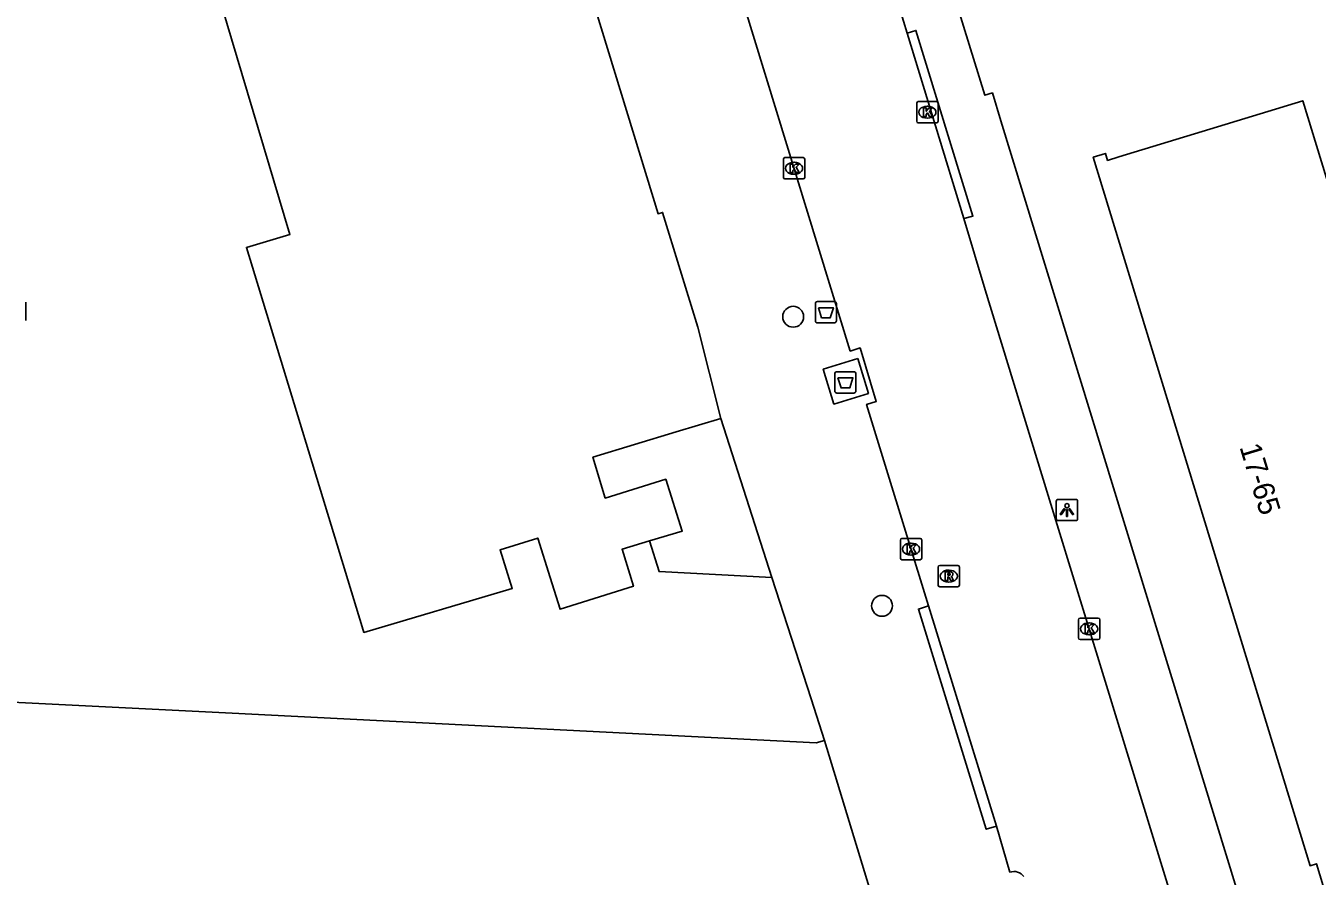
# Model space of a CAD drawing. Extents: x 161253 to 161848, y 384872 to 385383.
# Drawn here: x 161490.3 to 161550.8, y 384908.1 to 384947.9 of the extents above; entities that cross this region are included whole.
import ezdxf

# ---------------------------------------------------------------- set-up
doc = ezdxf.new("R2010")
doc.units = 0
for name, color, linetype in [('IMGEO_Afval_apart_plaats', 7, 'Continuous'), ('IMGEO_Afvalbak', 7, 'Continuous'), ('IMGEO_Boom', 7, 'Continuous'), ('IMGEO_Hek', 7, 'Continuous'), ('IMGEO_Kolk', 7, 'Continuous'), ('IMGEO_Lichtpunt', 7, 'Continuous'), ('IMGEO_Pand', 7, 'Continuous'), ('IMGEO_Pand_nummerreeks', 7, 'Continuous'), ('IMGEO_Rijbaan_lokaal_open', 7, 'Continuous'), ('IMGEO_Rioolput', 7, 'Continuous'), ('IMGEO_Voetpad_gesloten', 7, 'Continuous'), ('IMGEO_Voetpad_open', 7, 'Continuous')]:
    doc.layers.add(name, color=color, linetype=linetype)

msp = doc.modelspace()

# ---------------------------------------------------------------- linework, layer by layer
at = {"layer": 'IMGEO_Afval_apart_plaats'}
for p, q in [((161528.222, 384930.819), (161528.222, 384931.619)), ((161528.222, 384931.619), (161528.222, 384930.819)), ((161528.322, 384931.719), (161529.112, 384931.719)), ((161529.112, 384931.719), (161528.322, 384931.719)), ((161529.212, 384931.619), (161529.212, 384930.819)), ((161529.212, 384930.819), (161529.212, 384931.619)), ((161529.112, 384930.719), (161528.322, 384930.719)), ((161528.322, 384930.719), (161529.112, 384930.719))]:
    msp.add_line(p, q, dxfattribs=at)
msp.add_lwpolyline([(161528.365, 384931.433), (161529.069, 384931.433), (161528.92, 384930.963), (161528.514, 384930.963), (161528.365, 384931.433)], dxfattribs=at)
for centre, start, end in [((161528.322, 384931.619), 90, 180), ((161528.322, 384931.619), 90, 180), ((161529.112, 384931.619), 0, 90), ((161529.112, 384931.619), 360, 90), ((161528.322, 384930.819), 180, 270), ((161528.322, 384930.819), 180, 270), ((161529.112, 384930.819), 270, 0), ((161529.112, 384930.819), 270, 0)]:
    msp.add_arc(centre, 0.1, start, end, dxfattribs=at)
at = {"layer": 'IMGEO_Afvalbak'}
for p, q in [((161527.312, 384934.105), (161527.312, 384934.905)), ((161527.312, 384934.905), (161527.312, 384934.105)), ((161527.412, 384935.005), (161528.202, 384935.005)), ((161528.202, 384935.005), (161527.412, 384935.005)), ((161528.302, 384934.905), (161528.302, 384934.105)), ((161528.302, 384934.105), (161528.302, 384934.905)), ((161528.202, 384934.005), (161527.412, 384934.005)), ((161527.412, 384934.005), (161528.202, 384934.005))]:
    msp.add_line(p, q, dxfattribs=at)
msp.add_lwpolyline([(161527.455, 384934.719), (161528.159, 384934.719), (161528.01, 384934.249), (161527.604, 384934.249), (161527.455, 384934.719)], dxfattribs=at)
for centre, start, end in [((161527.412, 384934.905), 90, 180), ((161527.412, 384934.905), 90, 180), ((161528.202, 384934.905), 0, 90), ((161528.202, 384934.905), 360, 90), ((161527.412, 384934.105), 180, 270), ((161527.412, 384934.105), 180, 270), ((161528.202, 384934.105), 270, 0), ((161528.202, 384934.105), 270, 0)]:
    msp.add_arc(centre, 0.1, start, end, dxfattribs=at)
at = {"layer": 'IMGEO_Boom'}
for centre in [(161526.275, 384934.293), (161530.434, 384920.75)]:
    msp.add_circle(centre, 0.489, dxfattribs=at)
at = {"layer": 'IMGEO_Hek'}
for points in [[(161519.549, 384923.787), (161519.993, 384922.351), (161525.269, 384922.083)], [(161525.269, 384922.083), (161527.112, 384916.384)], [(161527.112, 384916.384), (161527.74, 384914.443)]]:
    msp.add_lwpolyline(points, dxfattribs=at)
at = {"layer": 'IMGEO_Kolk'}
for p, q in [((161532.059, 384943.451), (161532.059, 384944.303)), ((161532.134, 384944.377), (161532.986, 384944.377)), ((161532.547, 384944.157), (161532.572, 384944.157)), ((161533.06, 384944.303), (161533.06, 384943.451)), ((161532.986, 384943.377), (161532.134, 384943.377)), ((161532.57, 384943.597), (161532.545, 384943.597)), ((161525.816, 384940.824), (161525.816, 384941.676)), ((161525.891, 384941.75), (161526.743, 384941.75)), ((161526.304, 384941.53), (161526.329, 384941.53)), ((161526.817, 384941.676), (161526.817, 384940.824)), ((161526.327, 384940.97), (161526.302, 384940.97)), ((161526.743, 384940.75), (161525.891, 384940.75)), ((161490.344, 384934.97), (161490.344, 384934.118)), ((161531.293, 384922.981), (161531.293, 384923.833)), ((161531.368, 384923.907), (161532.22, 384923.907)), ((161531.781, 384923.687), (161531.806, 384923.687)), ((161532.294, 384923.833), (161532.294, 384922.981)), ((161532.22, 384922.907), (161531.368, 384922.907)), ((161531.804, 384923.127), (161531.779, 384923.127)), ((161539.631, 384919.245), (161539.631, 384920.097)), ((161539.706, 384920.171), (161540.558, 384920.171)), ((161540.119, 384919.951), (161540.144, 384919.951)), ((161540.632, 384920.097), (161540.632, 384919.245)), ((161540.558, 384919.171), (161539.706, 384919.171)), ((161540.142, 384919.391), (161540.117, 384919.391))]:
    msp.add_line(p, q, dxfattribs=at)
for points in [[(161532.059, 384943.451), (161532.059, 384944.303)], [(161532.134, 384944.377), (161532.986, 384944.377)], [(161532.38, 384944.077), (161532.503, 384944.077), (161532.503, 384943.926), (161532.633, 384944.077), (161532.797, 384944.077), (161532.651, 384943.926), (161532.804, 384943.677), (161532.652, 384943.677), (161532.567, 384943.841), (161532.503, 384943.774), (161532.503, 384943.677), (161532.38, 384943.677), (161532.38, 384944.077)], [(161533.06, 384944.303), (161533.06, 384943.451)], [(161532.986, 384943.377), (161532.134, 384943.377)], [(161525.816, 384940.824), (161525.816, 384941.676)], [(161525.891, 384941.75), (161526.743, 384941.75)], [(161526.817, 384941.676), (161526.817, 384940.824)], [(161526.137, 384941.45), (161526.26, 384941.45), (161526.26, 384941.299), (161526.39, 384941.45), (161526.554, 384941.45), (161526.408, 384941.299), (161526.561, 384941.05), (161526.409, 384941.05), (161526.324, 384941.214), (161526.26, 384941.147), (161526.26, 384941.05), (161526.137, 384941.05), (161526.137, 384941.45)], [(161526.743, 384940.75), (161525.891, 384940.75)], [(161490.344, 384934.97), (161490.344, 384934.118)], [(161531.293, 384922.981), (161531.293, 384923.833)], [(161531.368, 384923.907), (161532.22, 384923.907)], [(161531.614, 384923.607), (161531.737, 384923.607), (161531.737, 384923.456), (161531.867, 384923.607), (161532.031, 384923.607), (161531.885, 384923.456), (161532.038, 384923.207), (161531.886, 384923.207), (161531.801, 384923.371), (161531.737, 384923.304), (161531.737, 384923.207), (161531.614, 384923.207), (161531.614, 384923.607)], [(161532.294, 384923.833), (161532.294, 384922.981)], [(161532.22, 384922.907), (161531.368, 384922.907)], [(161539.631, 384919.245), (161539.631, 384920.097)], [(161539.706, 384920.171), (161540.558, 384920.171)], [(161539.952, 384919.871), (161540.075, 384919.871), (161540.075, 384919.72), (161540.205, 384919.871), (161540.369, 384919.871), (161540.223, 384919.72), (161540.376, 384919.471), (161540.224, 384919.471), (161540.139, 384919.635), (161540.075, 384919.568), (161540.075, 384919.471), (161539.952, 384919.471), (161539.952, 384919.871)], [(161540.632, 384920.097), (161540.632, 384919.245)], [(161540.558, 384919.171), (161539.706, 384919.171)]]:
    msp.add_lwpolyline(points, dxfattribs=at)
for centre, start, end in [((161532.136, 384944.301), 91.55205, 178.44795), ((161532.136, 384944.301), 91.55205, 178.44795), ((161532.984, 384944.301), 1.55205, 88.44795), ((161532.984, 384944.301), 1.55205, 88.44795), ((161532.136, 384943.453), 181.55205, 268.44795), ((161532.136, 384943.453), 181.55205, 268.44795), ((161532.984, 384943.453), 271.55205, 358.44795), ((161532.984, 384943.453), 271.55205, 358.44795), ((161525.893, 384941.674), 91.55205, 178.44795), ((161525.893, 384941.674), 91.55205, 178.44795), ((161526.741, 384941.674), 1.55205, 88.44795), ((161526.741, 384941.674), 1.55205, 88.44795), ((161525.893, 384940.826), 181.55205, 268.44795), ((161525.893, 384940.826), 181.55205, 268.44795), ((161526.741, 384940.826), 271.55205, 358.44795), ((161526.741, 384940.826), 271.55205, 358.44795), ((161531.37, 384923.831), 91.55205, 178.44795), ((161531.37, 384923.831), 91.55205, 178.44795), ((161532.218, 384923.831), 1.55205, 88.44795), ((161532.218, 384923.831), 1.55205, 88.44795), ((161531.37, 384922.983), 181.55205, 268.44795), ((161531.37, 384922.983), 181.55205, 268.44795), ((161532.218, 384922.983), 271.55205, 358.44795), ((161532.218, 384922.983), 271.55205, 358.44795), ((161539.708, 384920.095), 91.55205, 178.44795), ((161539.708, 384920.095), 91.55205, 178.44795), ((161540.556, 384920.095), 1.55205, 88.44795), ((161540.556, 384920.095), 1.55205, 88.44795), ((161539.708, 384919.247), 181.55205, 268.44795), ((161539.708, 384919.247), 181.55205, 268.44795), ((161540.556, 384919.247), 271.55205, 358.44795), ((161540.556, 384919.247), 271.55205, 358.44795)]:
    msp.add_arc(centre, 0.0765, start, end, dxfattribs=at)
for centre, major_axis, ratio, start_param, end_param in [((161532.546, 384943.877), (-0.387, 0.002), 0.722429, 4.712389, 7.853982), ((161532.571, 384943.877), (-0.39, 0.002), 0.717154, 1.570796, 4.712389), ((161526.303, 384941.25), (-0.387, 0.002), 0.722429, 4.712389, 7.853982), ((161526.328, 384941.25), (-0.39, 0.002), 0.717154, 1.570796, 4.712389), ((161531.78, 384923.407), (-0.387, 0.002), 0.722429, 4.712389, 7.853982), ((161531.805, 384923.407), (-0.39, 0.002), 0.717154, 1.570796, 4.712389), ((161540.118, 384919.671), (-0.387, 0.002), 0.722429, 4.712389, 7.853982), ((161540.143, 384919.671), (-0.39, 0.002), 0.717154, 1.570796, 4.712389)]:
    msp.add_ellipse(centre, major_axis=major_axis, ratio=ratio, start_param=start_param, end_param=end_param, dxfattribs=at)
at = {"layer": 'IMGEO_Lichtpunt'}
for p, q in [((161538.596, 384925.642), (161538.596, 384924.835)), ((161538.596, 384925.642), (161538.596, 384924.835)), ((161539.498, 384925.737), (161538.69, 384925.737)), ((161539.498, 384925.737), (161538.69, 384925.737)), ((161539.592, 384924.835), (161539.592, 384925.642)), ((161539.592, 384924.835), (161539.592, 384925.642)), ((161538.69, 384924.741), (161539.498, 384924.741)), ((161538.69, 384924.741), (161539.498, 384924.741))]:
    msp.add_line(p, q, dxfattribs=at)
for points in [[(161538.97, 384925.306), (161539.009, 384925.278), (161538.821, 384925.016), (161538.783, 384925.043), (161538.97, 384925.306)], [(161539.072, 384925.258), (161539.119, 384925.258), (161539.119, 384924.936), (161539.072, 384924.936), (161539.072, 384925.258)], [(161539.182, 384925.278), (161539.22, 384925.305), (161539.407, 384925.043), (161539.368, 384925.015), (161539.182, 384925.278)]]:
    msp.add_lwpolyline(points, dxfattribs=at)
msp.add_circle((161539.095, 384925.44), 0.0994, dxfattribs=at)
for centre, start, end in [((161538.69, 384925.642), 90, 180), ((161538.69, 384925.642), 90, 180), ((161539.498, 384925.642), 0, 90), ((161539.498, 384925.642), 0, 90), ((161538.69, 384924.835), 180, 270), ((161538.69, 384924.835), 180, 270), ((161539.498, 384924.835), 270, 0), ((161539.498, 384924.835), 270, 360)]:
    msp.add_arc(centre, 0.0946, start, end, dxfattribs=at)
at = {"layer": 'IMGEO_Pand'}
for points in [[(161522.893, 384929.534), (161521.803, 384933.798), (161520.157, 384939.183), (161519.947, 384939.116), (161511.174, 384967.775), (161511.374, 384967.836), (161509.721, 384973.301)], [(161519.549, 384923.787), (161518.264, 384923.399), (161518.795, 384921.665), (161515.363, 384920.585), (161514.893, 384922.08), (161514.313, 384923.924), (161512.548, 384923.369), (161513.118, 384921.556), (161506.175, 384919.505), (161506.097, 384919.759), (161500.675, 384937.542), (161502.711, 384938.153), (161495.035, 384963.886), (161503.638, 384966.452), (161502.241, 384971.001), (161507.075, 384972.487)], [(161561.14, 384908.424), (161571.394, 384908.101), (161571.177, 384902.285), (161571.136, 384901.196), (161569.501, 384901.222), (161569.507, 384901.592), (161560.14, 384901.877), (161560.132, 384901.557), (161552.614, 384901.752), (161551.324, 384905.972), (161550.139, 384905.609), (161549.971, 384906.16), (161551.404, 384906.599), (161550.773, 384908.662), (161550.476, 384908.571), (161540.325, 384941.77), (161540.896, 384941.945), (161540.996, 384941.619), (161541.525, 384941.781), (161545.778, 384943.081), (161550.136, 384944.414), (161561.14, 384908.424)], [(161519.549, 384923.787), (161521.081, 384924.25), (161520.311, 384926.681), (161517.478, 384925.795), (161516.896, 384927.708), (161520.801, 384928.897), (161522.893, 384929.534)], [(161459.445, 384917.85), (161459.563, 384917.873), (161460.304, 384915.459), (161465.803, 384917.137), (161465.842, 384917.432), (161470.469, 384917.199), (161473.166, 384917.063), (161500, 384915.713), (161527.349, 384914.336), (161527.74, 384914.443)], [(161531.936, 384898.905), (161531.945, 384899.301), (161530.386, 384899.378), (161530.625, 384904.431), (161530.775, 384904.494), (161527.74, 384914.443)]]:
    msp.add_lwpolyline(points, dxfattribs=at)
at = {"layer": 'IMGEO_Rijbaan_lokaal_open'}
for points in [[(161511.544, 384989.229), (161515, 384978.034), (161516.286, 384973.865), (161517.721, 384969.216), (161519.126, 384964.664), (161520.819, 384959.179), (161522.041, 384955.193), (161523.494, 384950.456), (161528.945, 384932.684), (161529.409, 384932.835), (161530.162, 384930.325), (161529.71, 384930.189), (161530.583, 384927.343), (161532.615, 384920.743)], [(161531.609, 384947.582), (161526.629, 384963.906), (161526.271, 384965.078), (161522.626, 384976.815), (161521.248, 384981.738)], [(161534.259, 384938.895), (161531.609, 384947.582)], [(161546.403, 384899.206), (161538.217, 384925.917), (161535.263, 384935.548), (161534.259, 384938.895)], [(161532.615, 384920.743), (161535.791, 384910.426)], [(161535.791, 384910.426), (161536.422, 384908.263)]]:
    msp.add_lwpolyline(points, dxfattribs=at)
msp.add_arc((161536.62, 384907.755), 0.546, 34.13692, 111.33581, dxfattribs=at)
at = {"layer": 'IMGEO_Rioolput'}
for p, q in [((161533.059, 384921.716), (161533.059, 384922.568)), ((161533.134, 384922.642), (161533.986, 384922.642)), ((161533.547, 384922.422), (161533.572, 384922.422)), ((161534.06, 384922.568), (161534.06, 384921.716)), ((161533.986, 384921.642), (161533.134, 384921.642)), ((161533.57, 384921.862), (161533.545, 384921.862))]:
    msp.add_line(p, q, dxfattribs=at)
for points in [[(161533.059, 384921.716), (161533.059, 384922.568)], [(161533.134, 384922.642), (161533.986, 384922.642)], [(161533.648, 384922.34), (161533.396, 384922.342), (161533.396, 384921.942)], [(161533.574, 384922.261), (161533.52, 384922.261), (161533.52, 384922.18)], [(161533.52, 384922.18), (161533.572, 384922.18)], [(161534.06, 384922.568), (161534.06, 384921.716)], [(161533.986, 384921.642), (161533.134, 384921.642)], [(161533.396, 384921.942), (161533.52, 384921.942), (161533.52, 384922.104), (161533.531, 384922.104)], [(161533.578, 384922.075), (161533.649, 384921.942), (161533.789, 384921.942), (161533.724, 384922.068)]]:
    msp.add_lwpolyline(points, dxfattribs=at)
for centre, radius, start, end in [((161533.136, 384922.566), 0.0765, 91.55205, 178.44795), ((161533.136, 384922.566), 0.0765, 91.55205, 178.44795), ((161533.556, 384922.369), 0.19, 274.7715, 282.96867), ((161533.58, 384922.165), 0.0964, 77.00612, 93.18647), ((161533.594, 384922.222), 0.0378, 276.66336, 79.67722), ((161533.647, 384922.23), 0.109, 350.36119, 89.41601), ((161533.645, 384922.23), 0.112, 277.58423, 350.98172), ((161533.629, 384922.015), 0.108, 29.51342, 73.79051), ((161533.984, 384922.566), 0.0765, 1.55205, 88.44795), ((161533.984, 384922.566), 0.0765, 1.55205, 88.44795), ((161533.136, 384921.718), 0.0765, 181.55205, 268.44795), ((161533.136, 384921.718), 0.0765, 181.55205, 268.44795), ((161533.53, 384922.051), 0.0533, 26.02933, 88.69889), ((161533.984, 384921.718), 0.0765, 271.55205, 358.44795), ((161533.984, 384921.718), 0.0765, 271.55205, 358.44795)]:
    msp.add_arc(centre, radius, start, end, dxfattribs=at)
for centre, major_axis, ratio, start_param, end_param in [((161533.546, 384922.142), (-0.387, 0.002), 0.722429, 4.712389, 7.853982), ((161533.571, 384922.142), (-0.39, 0.002), 0.717154, 1.570796, 4.712389)]:
    msp.add_ellipse(centre, major_axis=major_axis, ratio=ratio, start_param=start_param, end_param=end_param, dxfattribs=at)
at = {"layer": 'IMGEO_Voetpad_gesloten'}
msp.add_lwpolyline([(161529.294, 384932.332), (161527.679, 384931.83), (161528.185, 384930.202), (161529.8, 384930.704), (161529.294, 384932.332)], dxfattribs=at)
at = {"layer": 'IMGEO_Voetpad_open'}
for points in [[(161523.736, 384981.966), (161535.25, 384944.673), (161535.602, 384944.78), (161536.001, 384943.48), (161550.245, 384897.029)], [(161531.609, 384947.582), (161532.021, 384947.708), (161534.687, 384939.008), (161534.259, 384938.895)], [(161525.269, 384922.083), (161522.893, 384929.534)], [(161525.269, 384922.083), (161519.993, 384922.351), (161519.549, 384923.787)], [(161527.74, 384914.443), (161527.112, 384916.384), (161525.269, 384922.083)], [(161532.615, 384920.743), (161532.137, 384920.598), (161535.313, 384910.281), (161535.791, 384910.426)]]:
    msp.add_lwpolyline(points, dxfattribs=at)

# ---------------------------------------------------------------- texts
at = {"layer": 'IMGEO_Pand_nummerreeks'}
msp.add_text('17-65', height=1, rotation=287.06261, dxfattribs=at).set_placement((161547.165, 384928.193))

doc.saveas('drawing.dxf')
